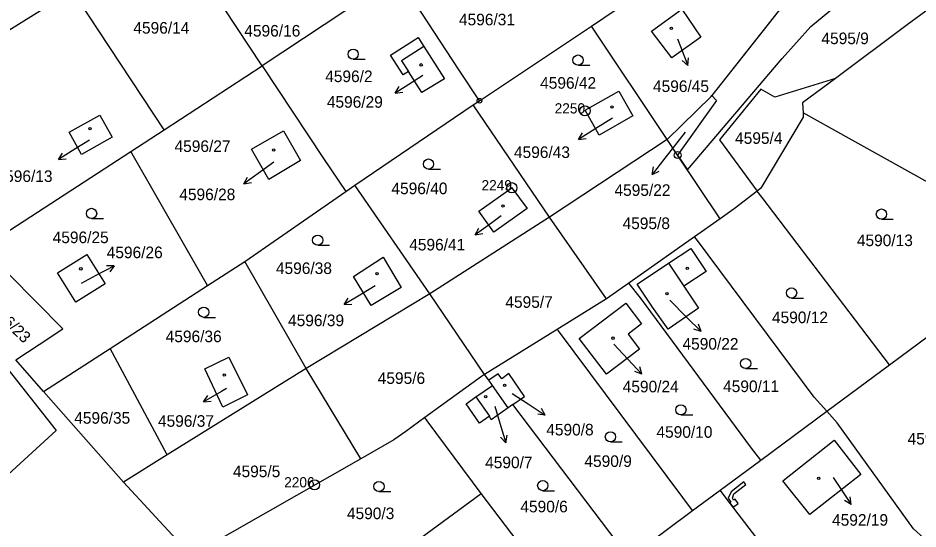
# Model space of a CAD drawing. Extents: x -644096 to -634268, y -1141430 to -1133463.
# Drawn here: x -638761.9 to -638629.8, y -1137795.6 to -1137720.7 of the extents above; entities that cross this region are included whole.
import ezdxf

# ---------------------------------------------------------------- set-up
doc = ezdxf.new("R2010")
doc.units = 0
for name, color, linetype in [('_CIVIL_CONSTRUCTION', 7, 'Continuous'), ('B_Hranice _3D', 7, 'Continuous'), ('M_Svah_Nasyp', 7, 'Continuous'), ('M_Svah_Zarez', 7, 'Continuous'), ('spodek_zarez', 7, 'Continuous'), ('svrsek_osa_sjezdy', 7, 'Continuous'), ('svrsek_osa_terminal_VRT', 7, 'Continuous'), ('svrsek_osa_VRT', 7, 'Continuous'), ('svrsek_popisy_VRT', 7, 'Continuous'), ('terminal_VRT', 7, 'Continuous')]:
    doc.layers.add(name, color=color, linetype=linetype)

msp = doc.modelspace()

# ---------------------------------------------------------------- linework, layer by layer
at = {"layer": '_CIVIL_CONSTRUCTION'}
for centre, radius in [((-638694.16, -1137732.82), 0.35), ((-638694.16, -1137732.82), 0.0212), ((-638678.67, -1137734.3), 0.75), ((-638678.67, -1137734.3), 0.03), ((-638665.07, -1137740.78), 0.5), ((-638665.07, -1137740.78), 0.0303), ((-638689.4, -1137745.58), 0.75), ((-638689.4, -1137745.58), 0.03), ((-638718.36, -1137789.16), 0.75), ((-638718.36, -1137789.16), 0.03)]:
    msp.add_circle(centre, radius, dxfattribs=at)
at = {"layer": 'B_Hranice _3D'}
for points in [[(-638665.07, -1137740.78), (-638663.62, -1137742.94), (-638649.72, -1137726.64), (-638645.53, -1137721.93), (-638640.26, -1137717.5), (-638629.82, -1137716.93), (-638635.5, -1137712.68), (-638640.88, -1137708.28), (-638644.27, -1137711.99), (-638660.06, -1137732.05), (-638659.37, -1137732.8)], [(-638655.35, -1137788.71), (-638657.24, -1137790.16), (-638657.65, -1137791.12), (-638657.25, -1137791.69), (-638657.41, -1137791.81), (-638657.3, -1137791.95), (-638656.92, -1137792.45), (-638656.17, -1137791.87), (-638656.65, -1137791.24), (-638656.85, -1137791.39), (-638657.03, -1137791.13), (-638656.82, -1137790.46), (-638655.05, -1137789.11)]]:
    msp.add_lwpolyline(points, close=True, dxfattribs=at)
at = {"layer": 'M_Svah_Nasyp'}
for p, q in [((-638702.3, -1137724.84), (-638705.57, -1137726.94)), ((-638705.57, -1137726.94), (-638704.57, -1137728.51)), ((-638666.42, -1137756.63), (-638664.14, -1137760.03)), ((-638694.67, -1137776.25), (-638692.7, -1137779.1))]:
    msp.add_line(p, q, dxfattribs=at)
at = {"layer": 'M_Svah_Zarez'}
for centre in [(-638665.98, -1137722.18), (-638702.71, -1137727.55), (-638674.69, -1137733.72), (-638751.29, -1137736.91), (-638724.35, -1137740.02), (-638690.68, -1137748.26), (-638752.65, -1137757.47), (-638663.65, -1137757.4), (-638709.18, -1137758.2), (-638666.65, -1137761.12), (-638674.55, -1137767.64), (-638731.61, -1137773.05), (-638690.47, -1137774.54), (-638693.24, -1137776.21), (-638644.36, -1137788.19)]:
    msp.add_circle(centre, 0.175, dxfattribs=at)
at = {"layer": 'spodek_zarez'}
msp.add_circle((-638683.07, -1137056.85), 1378.08, dxfattribs=at)
at = {"layer": 'svrsek_osa_sjezdy'}
for p, q in [((-638712.68, -1137726.73), (-638710.93, -1137726.73)), ((-638679.69, -1137727.6), (-638677.94, -1137727.6)), ((-638701.63, -1137742.85), (-638699.88, -1137742.85)), ((-638751.07, -1137750.09), (-638749.32, -1137750.09)), ((-638635.17, -1137750.19), (-638633.42, -1137750.19)), ((-638717.89, -1137754.02), (-638716.14, -1137754.02)), ((-638648.35, -1137761.76), (-638646.6, -1137761.76)), ((-638734.62, -1137764.59), (-638732.87, -1137764.59)), ((-638655.09, -1137772.1), (-638653.34, -1137772.1)), ((-638664.59, -1137778.91), (-638662.84, -1137778.91)), ((-638674.94, -1137782.87), (-638673.19, -1137782.87)), ((-638708.9, -1137790.15), (-638707.15, -1137790.15)), ((-638684.87, -1137790.02), (-638683.12, -1137790.02))]:
    msp.add_line(p, q, dxfattribs=at)
for centre in [(-638712.68, -1137725.98), (-638679.69, -1137726.85), (-638701.63, -1137742.1), (-638751.07, -1137749.34), (-638635.17, -1137749.44), (-638717.89, -1137753.27), (-638648.35, -1137761.01), (-638734.62, -1137763.84), (-638655.09, -1137771.35), (-638664.59, -1137778.16), (-638674.94, -1137782.12), (-638708.9, -1137789.4), (-638684.87, -1137789.27)]:
    msp.add_circle(centre, 0.75, dxfattribs=at)
at = {"layer": 'svrsek_osa_terminal_VRT'}
msp.add_arc((-642050.26, -1145189.6), 8802.25, 41.413152, 75.317049, dxfattribs=at)
at = {"layer": 'svrsek_popisy_VRT'}
for p, q in [((-638665.1, -1137723.71), (-638664.66, -1137724.85)), ((-638664.66, -1137724.85), (-638663.58, -1137727.65)), ((-638663.58, -1137727.65), (-638664.41, -1137726.9)), ((-638663.58, -1137727.65), (-638663.48, -1137726.54)), ((-638703.98, -1137730.07), (-638706.5, -1137731.7)), ((-638702.48, -1137729.09), (-638703.98, -1137730.07)), ((-638706.5, -1137731.7), (-638705.93, -1137730.74)), ((-638706.5, -1137731.7), (-638705.38, -1137731.58)), ((-638674.64, -1137735.36), (-638677.06, -1137736.89)), ((-638677.06, -1137736.89), (-638679.6, -1137738.48)), ((-638679.6, -1137738.48), (-638679.02, -1137737.53)), ((-638663.97, -1137737.4), (-638666.96, -1137741.26)), ((-638751.38, -1137738.6), (-638753.36, -1137739.84)), ((-638679.6, -1137738.48), (-638678.49, -1137738.37)), ((-638753.36, -1137739.84), (-638755.91, -1137741.43)), ((-638755.91, -1137741.43), (-638755.32, -1137740.48)), ((-638755.91, -1137741.43), (-638754.79, -1137741.32)), ((-638724.34, -1137741.84), (-638726.28, -1137743.23)), ((-638666.96, -1137741.26), (-638668.81, -1137743.62)), ((-638726.28, -1137743.23), (-638728.71, -1137744.99)), ((-638668.81, -1137743.62), (-638668.59, -1137742.53)), ((-638668.81, -1137743.62), (-638667.8, -1137743.14)), ((-638728.71, -1137744.99), (-638728.19, -1137744)), ((-638728.71, -1137744.99), (-638727.6, -1137744.81)), ((-638690.97, -1137749.72), (-638692.34, -1137750.72)), ((-638692.34, -1137750.72), (-638694.77, -1137752.48)), ((-638694.77, -1137752.48), (-638694.25, -1137751.49)), ((-638694.77, -1137752.48), (-638693.66, -1137752.3)), ((-638750.39, -1137758.42), (-638747.74, -1137757.01)), ((-638747.74, -1137757.01), (-638748.86, -1137757.04)), ((-638747.74, -1137757.01), (-638748.39, -1137757.92)), ((-638752.55, -1137759.56), (-638750.39, -1137758.42)), ((-638709.46, -1137759.97), (-638711.44, -1137761.17)), ((-638711.44, -1137761.17), (-638714.01, -1137762.72)), ((-638714.01, -1137762.72), (-638713.41, -1137761.77)), ((-638714.01, -1137762.72), (-638712.9, -1137762.63)), ((-638666.23, -1137762.08), (-638663.76, -1137764.54)), ((-638663.76, -1137764.54), (-638661.64, -1137766.66)), ((-638661.64, -1137766.66), (-638661.99, -1137765.6)), ((-638661.64, -1137766.66), (-638662.7, -1137766.31)), ((-638674.43, -1137768.5), (-638672.37, -1137770.72)), ((-638672.37, -1137770.72), (-638670.32, -1137772.92)), ((-638670.32, -1137772.92), (-638670.64, -1137771.84)), ((-638670.32, -1137772.92), (-638671.37, -1137772.52)), ((-638731.27, -1137775.02), (-638732.03, -1137775.47)), ((-638732.03, -1137775.47), (-638734.63, -1137776.97)), ((-638734.63, -1137776.97), (-638734.01, -1137776.04)), ((-638689.37, -1137775.78), (-638687.01, -1137777.29)), ((-638734.63, -1137776.97), (-638733.51, -1137776.9)), ((-638691.92, -1137777.6), (-638691.17, -1137780.12)), ((-638687.01, -1137777.29), (-638684.49, -1137778.92)), ((-638684.49, -1137778.92), (-638685.61, -1137778.8)), ((-638684.49, -1137778.92), (-638685.06, -1137777.96)), ((-638691.17, -1137780.12), (-638690.29, -1137782.99)), ((-638690.29, -1137782.99), (-638691.06, -1137782.18)), ((-638690.29, -1137782.99), (-638690.11, -1137781.89)), ((-638642.25, -1137788.09), (-638641.27, -1137789.53)), ((-638641.27, -1137789.53), (-638639.59, -1137792.02)), ((-638639.59, -1137792.02), (-638639.74, -1137790.91)), ((-638639.59, -1137792.02), (-638640.57, -1137791.47))]:
    msp.add_line(p, q, dxfattribs=at)
at = {"layer": 'terminal_VRT'}
for p, q in [((-638644.27, -1137711.99), (-638660.06, -1137732.05)), ((-638740.44, -1137737.06), (-638753.93, -1137716.63)), ((-638708.48, -1137716.07), (-638726.06, -1137727.7)), ((-638677.71, -1137721.85), (-638674.23, -1137719.54)), ((-638694.16, -1137732.82), (-638677.71, -1137721.85)), ((-638666.59, -1137738.5), (-638677.71, -1137721.85)), ((-638740.44, -1137737.06), (-638726.06, -1137727.7)), ((-638695.06, -1137733.42), (-638694.16, -1137732.82)), ((-638712.44, -1137745.2), (-638695.06, -1137733.42)), ((-638683.89, -1137749.87), (-638695.06, -1137733.42)), ((-638745.29, -1137740.25), (-638740.44, -1137737.06)), ((-638666.59, -1137738.5), (-638683.89, -1137749.87)), ((-638665.07, -1137740.78), (-638666.59, -1137738.5)), ((-638767.09, -1137754.39), (-638745.29, -1137740.25)), ((-638658.83, -1137750.12), (-638665.07, -1137740.78)), ((-638713.78, -1137746.13), (-638712.44, -1137745.2)), ((-638701.45, -1137761.13), (-638712.44, -1137745.2)), ((-638728.56, -1137756.39), (-638713.78, -1137746.13)), ((-638683.89, -1137749.87), (-638701.45, -1137761.13)), ((-638675.5, -1137761.85), (-638683.89, -1137749.87)), ((-638658.83, -1137750.12), (-638662.58, -1137752.77)), ((-638662.58, -1137752.77), (-638672.21, -1137759.57)), ((-638734.05, -1137759.93), (-638728.56, -1137756.39)), ((-638719.57, -1137772.08), (-638728.56, -1137756.39)), ((-638748.36, -1137769.16), (-638734.05, -1137759.93)), ((-638672.21, -1137759.57), (-638675.5, -1137761.85)), ((-638701.45, -1137761.13), (-638719.57, -1137772.08)), ((-638693.39, -1137772.99), (-638701.45, -1137761.13)), ((-638675.5, -1137761.85), (-638682.73, -1137766.35)), ((-638682.73, -1137766.35), (-638693.39, -1137772.99)), ((-638633.98, -1137771.57), (-638628.1, -1137767.22)), ((-638758.15, -1137775.47), (-638748.36, -1137769.16)), ((-638739.98, -1137784.77), (-638748.36, -1137769.16)), ((-638758.15, -1137775.47), (-638762.19, -1137770.84)), ((-638719.57, -1137772.08), (-638739.98, -1137784.77)), ((-638711.57, -1137785.32), (-638719.57, -1137772.08)), ((-638643.18, -1137778.37), (-638633.98, -1137771.57)), ((-638692.8, -1137773.8), (-638693.39, -1137772.99)), ((-638692.24, -1137774.57), (-638692.8, -1137773.8)), ((-638689.96, -1137777.87), (-638692.24, -1137774.57)), ((-638746.4, -1137788.76), (-638758.15, -1137775.47)), ((-638689.24, -1137777.37), (-638689.96, -1137777.87)), ((-638652.88, -1137785.54), (-638643.18, -1137778.37)), ((-638739.98, -1137784.77), (-638746.4, -1137788.76)), ((-638711.57, -1137785.32), (-638736.56, -1137799.55)), ((-638658.84, -1137789.95), (-638652.88, -1137785.54)), ((-638712.13, -1137803.77), (-638693.88, -1137790.41)), ((-638662.87, -1137792.93), (-638658.84, -1137789.95)), ((-638672.25, -1137799.86), (-638662.87, -1137792.93))]:
    msp.add_line(p, q, dxfattribs=at)
for points in [[(-638726.06, -1137727.7), (-638737.19, -1137710.77), (-638739.7, -1137706.81)], [(-638694.16, -1137732.82), (-638697.11, -1137728.33), (-638706.24, -1137714.41)], [(-638787.86, -1137737.75), (-638783.92, -1137735.28), (-638753.93, -1137716.63)], [(-638664.46, -1137719.37), (-638661.66, -1137723.49), (-638665.93, -1137726.54), (-638668.92, -1137722.59), (-638664.46, -1137719.37)], [(-638627.4, -1137718.74), (-638631.37, -1137721.7), (-638641.92, -1137729.53)], [(-638705.36, -1137729.01), (-638707.21, -1137726.13), (-638703.14, -1137723.53), (-638702.3, -1137724.84), (-638699.26, -1137729.58), (-638702.59, -1137731.62), (-638704.57, -1137728.51), (-638705.36, -1137729.01)], [(-638726.06, -1137727.7), (-638717.02, -1137741.27), (-638713.78, -1137746.13)], [(-638641.92, -1137729.53), (-638650.81, -1137732.28), (-638652.86, -1137731.13), (-638658.93, -1137738.54), (-638653.39, -1137746.06)], [(-638641.92, -1137729.53), (-638646.75, -1137733.12), (-638646.67, -1137734.57)], [(-638678.65, -1137734.21), (-638673.72, -1137731.42), (-638671.65, -1137735.01), (-638676.57, -1137737.85), (-638678.65, -1137734.21)], [(-638666.59, -1137738.5), (-638660.17, -1137732.19), (-638660.06, -1137732.05)], [(-638660.06, -1137732.05), (-638659.37, -1137732.8), (-638665.07, -1137740.78)], [(-638749.87, -1137734.93), (-638748.06, -1137738.18), (-638752.57, -1137740.69), (-638754.34, -1137737.42), (-638749.87, -1137734.93)], [(-638646.67, -1137734.57), (-638646.64, -1137735.22), (-638652.85, -1137745.65), (-638653.39, -1137746.06)], [(-638610.88, -1137754.49), (-638613.27, -1137753.16), (-638642.46, -1137736.92), (-638646.67, -1137734.57)], [(-638720.41, -1137741.58), (-638725.04, -1137744.39), (-638727.62, -1137739.93), (-638722.93, -1137737.22), (-638720.41, -1137741.58)], [(-638734.05, -1137759.93), (-638737.19, -1137754.43), (-638745.29, -1137740.25)], [(-638689.4, -1137745.58), (-638687.14, -1137748.63), (-638692.06, -1137752.09), (-638694.24, -1137749.02), (-638689.4, -1137745.58)], [(-638653.39, -1137746.06), (-638656.79, -1137748.68), (-638658.83, -1137750.12)], [(-638633.98, -1137771.57), (-638635.55, -1137769.49), (-638652.66, -1137747.02), (-638653.39, -1137746.06)], [(-638643.18, -1137778.37), (-638645.02, -1137776.31), (-638662.3, -1137753.14), (-638662.58, -1137752.77)], [(-638801.21, -1137771.15), (-638799.51, -1137769.37), (-638798.64, -1137768.04), (-638795.66, -1137764.4), (-638790.61, -1137759.94), (-638782.9, -1137754.62), (-638778.81, -1137754.63), (-638769.02, -1137765.07), (-638756.26, -1137781.18), (-638769.88, -1137793.62)], [(-638762.19, -1137770.84), (-638758.74, -1137768.57), (-638755.27, -1137766.29), (-638767.09, -1137754.39)], [(-638666.42, -1137756.63), (-638663.14, -1137754.49), (-638660.9, -1137757.84), (-638664.14, -1137760.03), (-638662.03, -1137763.25), (-638666.44, -1137766.3), (-638668.74, -1137763.11), (-638671.02, -1137759.71), (-638666.42, -1137756.63)], [(-638756.05, -1137758.05), (-638751.79, -1137755.36), (-638749.08, -1137759.66), (-638753.38, -1137762.35), (-638756.05, -1137758.05)], [(-638710.05, -1137762.87), (-638712.64, -1137758.58), (-638708.26, -1137755.75), (-638705.66, -1137760.22), (-638710.05, -1137762.87)], [(-638652.88, -1137785.54), (-638654.21, -1137783.76), (-638670.5, -1137761.74), (-638672.21, -1137759.57)], [(-638679.51, -1137767.68), (-638672.68, -1137762.49), (-638670.37, -1137765.54), (-638672.34, -1137767.04), (-638670.65, -1137769.26), (-638675.53, -1137772.93), (-638679.51, -1137767.68)], [(-638662.87, -1137792.93), (-638664.32, -1137790.99), (-638682.57, -1137766.57), (-638682.73, -1137766.35)], [(-638728.18, -1137775.96), (-638731.81, -1137777.78), (-638734.46, -1137772.13), (-638730.95, -1137770.42), (-638728.18, -1137775.96)], [(-638693.39, -1137772.99), (-638693.84, -1137773.27), (-638702.15, -1137779.3)], [(-638689.24, -1137777.37), (-638687.53, -1137776.19), (-638689.86, -1137772.84), (-638690.88, -1137773.63), (-638691.42, -1137772.85), (-638692.8, -1137773.8)], [(-638689.96, -1137777.87), (-638692.44, -1137779.61), (-638692.7, -1137779.1), (-638694.14, -1137780.09), (-638696.1, -1137777.25), (-638694.67, -1137776.25), (-638692.24, -1137774.57)], [(-638672.25, -1137799.86), (-638673.82, -1137797.78), (-638689.24, -1137777.37)], [(-638628.93, -1137796.98), (-638630.45, -1137795.62), (-638641.65, -1137780.07), (-638643.18, -1137778.37)], [(-638702.15, -1137779.3), (-638704.98, -1137781.35), (-638706.73, -1137782.56), (-638711.57, -1137785.32)], [(-638693.88, -1137790.41), (-638701.81, -1137779.76), (-638702.15, -1137779.3)], [(-638649.65, -1137788.58), (-638642.11, -1137782.6), (-638638.18, -1137787.65), (-638645.66, -1137793.53), (-638649.65, -1137788.58)], [(-638750.34, -1137802.14), (-638738.08, -1137797.76), (-638746.4, -1137788.76)], [(-638681.52, -1137806.72), (-638683.19, -1137804.52), (-638693.88, -1137790.41)], [(-638644.29, -1137808.91), (-638645.36, -1137807.51), (-638657.3, -1137791.95), (-638658.84, -1137789.95)]]:
    msp.add_lwpolyline(points, dxfattribs=at)

# ---------------------------------------------------------------- texts
at = {"layer": '_CIVIL_CONSTRUCTION'}
for s, p in [('2250', (-638683.12, -1137734.68)), ('2249', (-638693.85, -1137745.96)), ('2206', (-638722.81, -1137789.53))]:
    msp.add_text(s, height=1.5, dxfattribs=at).set_placement(p)
at = {"layer": 'svrsek_osa_VRT'}
for s, p in [('4596/31', (-638697.16, -1137721.75)), ('4596/14', (-638744.94, -1137722.97)), ('4596/16', (-638728.66, -1137723.4)), ('4595/9', (-638643.97, -1137724.51)), ('4596/2', (-638716.79, -1137730.08)), ('4596/42', (-638685.25, -1137731.05)), ('4596/45', (-638668.69, -1137731.53)), ('4596/29', (-638716.55, -1137733.84)), ('4595/4', (-638656.64, -1137739.14)), ('4596/27', (-638738.9, -1137740.33)), ('4596/43', (-638689.09, -1137741.21)), ('4596/13', (-638765.02, -1137744.73)), ('4596/40', (-638707.07, -1137746.52)), ('4596/28', (-638738.2, -1137747.4)), ('4595/22', (-638674.34, -1137746.77)), ('4595/8', (-638673.15, -1137751.64)), ('4596/25', (-638756.78, -1137753.7)), ('4590/13', (-638638.77, -1137754.14)), ('4596/41', (-638704.46, -1137754.77)), ('4596/26', (-638748.85, -1137755.91)), ('4596/38', (-638724.02, -1137758.23)), ('4595/7', (-638690.35, -1137763.19)), ('4596/39', (-638722.24, -1137765.88)), ('4590/12', (-638651.23, -1137765.44)), ('4596/36', (-638740.2, -1137768.23)), ('4590/22', (-638664.36, -1137769.32)), ('4595/6', (-638709.08, -1137774.35)), ('4590/11', (-638658.4, -1137775.55)), ('4590/24', (-638673.13, -1137775.59)), ('4596/35', (-638753.62, -1137780.19)), ('4596/37', (-638741.33, -1137780.64)), ('4590/8', (-638684.35, -1137781.91)), ('4590/10', (-638668.18, -1137782.25)), ('4592/7', (-638631.33, -1137783.24)), ('4590/7', (-638693.32, -1137786.72)), ('4590/9', (-638678.75, -1137786.53)), ('4595/5', (-638730.33, -1137788.03)), ('4590/6', (-638688.15, -1137793.19)), ('4590/3', (-638713.6, -1137794.19)), ('4592/19', (-638642.41, -1137795.15))]:
    msp.add_text(s, height=1.7, dxfattribs=at).set_placement(p)
msp.add_text('4596/23', height=1.7, rotation=316, dxfattribs=at).set_placement((-638766.91, -1137762.78))

doc.saveas('drawing.dxf')
